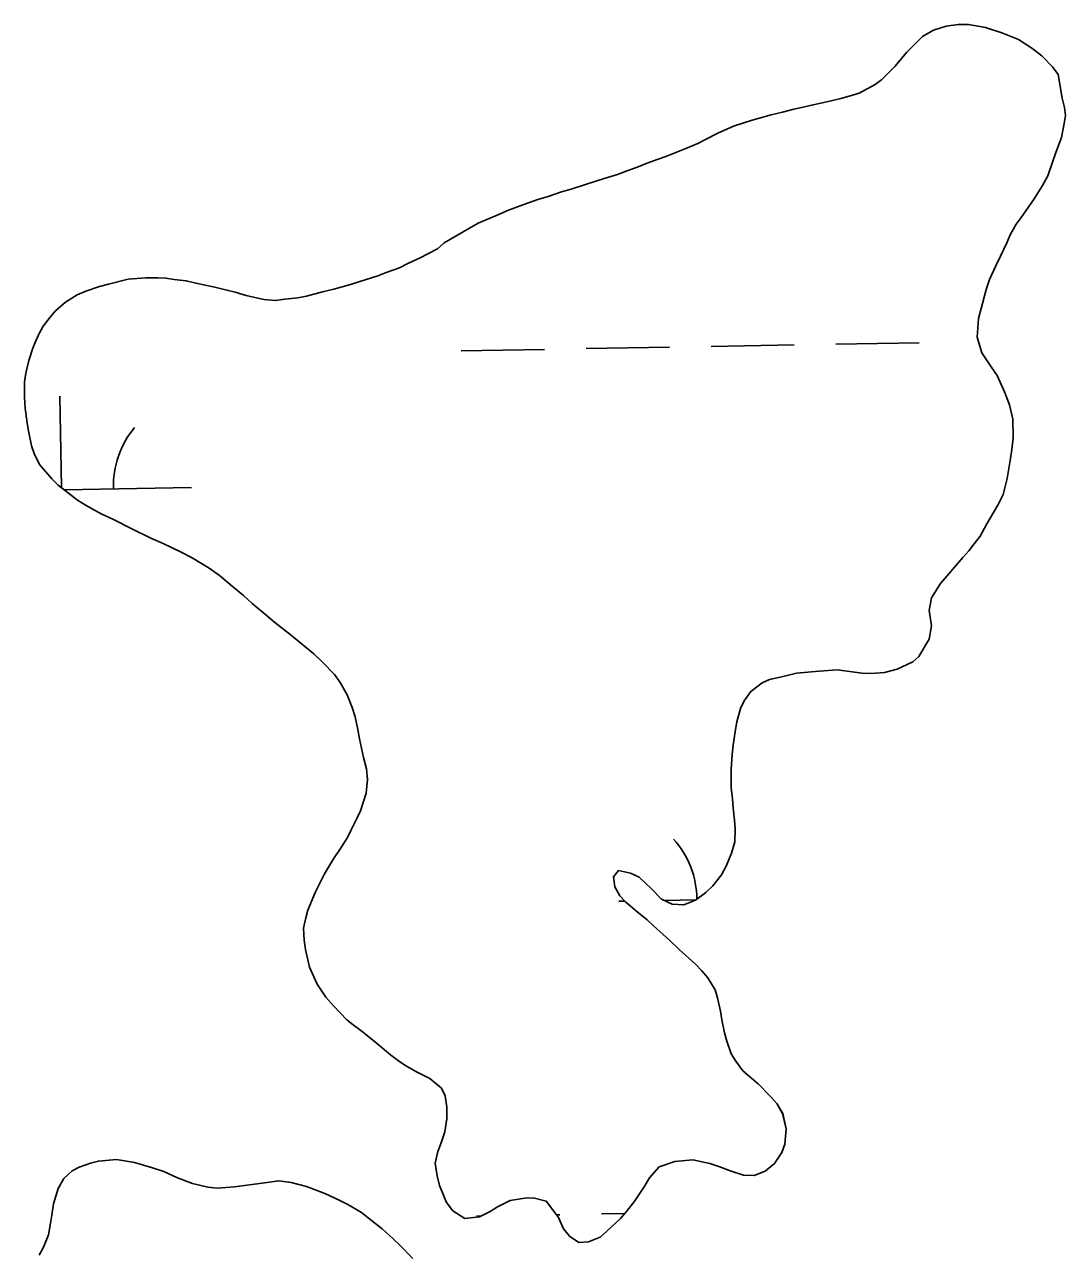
# Model space of a CAD drawing. Extents: x 3903937 to 3942190, y 260677 to 286651.
# Drawn here: x 3919614 to 3920014.1, y 274786.7 to 275258 of the extents above; entities that cross this region are included whole.
import ezdxf

# ---------------------------------------------------------------- set-up
doc = ezdxf.new("R2010")
doc.units = 0
doc.layers.add('V-TOPO-SHOR', color=7, linetype='Continuous')
doc.layers.add('V-WETL-SWMP', color=7, linetype='Continuous')

msp = doc.modelspace()

# ---------------------------------------------------------------- linework, layer by layer
at = {"layer": 'V-TOPO-SHOR'}
for points in [[(3920011.24, 275238.73), (3920009.1, 275241.73), (3920005.04, 275245.92), (3920001.19, 275248.81), (3919996.06, 275252.14), (3919989.64, 275254.72), (3919983.32, 275256.76), (3919976.79, 275257.95), (3919972.83, 275257.96), (3919968.22, 275257.32), (3919963.4, 275255.72), (3919959.12, 275253.37), (3919955.68, 275249.84), (3919953.11, 275247.28), (3919948.5, 275241.82), (3919943.46, 275236.69), (3919940.99, 275234.87), (3919934.78, 275231.56), (3919931.89, 275230.71), (3919927.71, 275229.54), (3919924.6, 275228.79), (3919920.1, 275227.73), (3919917.1, 275227.09), (3919912.71, 275226.03), (3919909.71, 275225.39), (3919905.32, 275224.32), (3919901.04, 275223.26), (3919893.65, 275221.23), (3919886.47, 275218.89), (3919880.47, 275216.22), (3919875.75, 275213.76), (3919872.75, 275212.27), (3919868.15, 275210.24), (3919865.04, 275208.96), (3919860.54, 275207.26), (3919857.54, 275206.19), (3919852.93, 275204.48), (3919849.93, 275203.31), (3919845.22, 275201.6), (3919841.9, 275200.32), (3919836.86, 275198.72), (3919833.22, 275197.66), (3919829.58, 275196.48), (3919824.11, 275194.67), (3919820.47, 275193.6), (3919815.22, 275191.9), (3919811.37, 275190.73), (3919805.9, 275188.81), (3919800.01, 275186.57), (3919795.62, 275184.65), (3919788.33, 275181.55), (3919782.65, 275178.24), (3919775.37, 275174.07), (3919772.79, 275171.72), (3919769.26, 275169.91), (3919765.83, 275168.09), (3919761.33, 275166.06), (3919758.11, 275164.46), (3919753.08, 275162.65), (3919749.76, 275161.37), (3919745.36, 275159.88), (3919739.26, 275157.96), (3919732.94, 275156.25), (3919728.54, 275155.19), (3919722.44, 275153.59), (3919719.01, 275152.95), (3919714.09, 275152.32), (3919710.45, 275151.9), (3919706.05, 275152.22), (3919699.2, 275153.73), (3919694.92, 275155.02), (3919691.82, 275155.88), (3919687.22, 275156.96), (3919684.11, 275157.61), (3919679.4, 275158.68), (3919676.19, 275159.44), (3919671.48, 275159.98), (3919668.38, 275160.41), (3919665.27, 275160.53), (3919660.67, 275160.64), (3919653.92, 275160.01), (3919646.31, 275158.2), (3919642.89, 275157.24), (3919637.64, 275155.42), (3919634.21, 275154.04), (3919629.71, 275151.26), (3919625.96, 275147.84), (3919623.92, 275145.49), (3919621.13, 275141.96), (3919619.63, 275139.17), (3919618.34, 275136.39), (3919617.16, 275133.5), (3919615.65, 275128.79), (3919614.57, 275123.87), (3919614.03, 275120.55), (3919614.02, 275114.56), (3919614.23, 275110.49), (3919615.08, 275104.7), (3919615.61, 275101.71), (3919616.67, 275096.03), (3919617.74, 275093.03)], [(3919990.62, 275116.8), (3919987.84, 275123.02), (3919985.6, 275126.34), (3919981.96, 275131.7), (3919980.15, 275137.8), (3919980.7, 275144.98), (3919982.21, 275150.76), (3919983.6, 275156.11), (3919984.89, 275159.96), (3919987.36, 275165.21), (3919989.19, 275168.95), (3919991.55, 275173.98), (3919992.84, 275177.08), (3919995.2, 275181.15), (3919997.03, 275183.82), (3919999.71, 275187.67), (3920002.07, 275190.99), (3920005.29, 275196.13), (3920007.33, 275199.76), (3920009.16, 275205.01), (3920010.45, 275208.75), (3920012.6, 275214.53), (3920013.57, 275219.89), (3920014.11, 275222.99), (3920013.79, 275226.09), (3920012.83, 275229.63), (3920011.24, 275238.73)], [(3919877.44, 274820.15), (3919880.87, 274818.96), (3919885.57, 274817.14), (3919890.39, 274815.63), (3919894.46, 274815.52), (3919898.74, 274817.12), (3919902.28, 274820.11), (3919905.07, 274824.39), (3919906.25, 274827.6), (3919906.8, 274833.49), (3919905.42, 274839.38), (3919903.17, 274843.24), (3919900.71, 274845.92), (3919896.01, 274850.74), (3919893.55, 274852.78), (3919890.13, 274855.79), (3919887.45, 274859.43), (3919885.64, 274862.32), (3919883.93, 274867.15), (3919883.08, 274870.36), (3919882.02, 274875.28), (3919881.49, 274878.71), (3919880.42, 274883.75), (3919879.46, 274886.85), (3919876.69, 274891.46), (3919874.33, 274894.14), (3919871.88, 274896.71), (3919868.13, 274900.25), (3919865.67, 274902.4), (3919861.93, 274905.94), (3919859.47, 274908.19), (3919855.83, 274911.51), (3919853.37, 274913.77), (3919849.31, 274916.99), (3919845.14, 274920.63), (3919842.79, 274922.99), (3919840.86, 274926.42), (3919840.33, 274930.28), (3919842.37, 274932.73), (3919846.98, 274931.66), (3919850.29, 274930.15), (3919854.89, 274925.86), (3919858.85, 274921.79), (3919862.91, 274919.75), (3919867.41, 274919.53), (3919871.91, 274921.34), (3919875.87, 274924.23), (3919878.56, 274926.79), (3919881.88, 274931.07), (3919883.71, 274934.39), (3919885.75, 274939.42), (3919887.04, 274943.81), (3919887.15, 274948.73), (3919886.84, 274952.05), (3919886.42, 274956.87), (3919886.1, 274960.3), (3919885.57, 274964.47), (3919885.58, 274968.12), (3919885.58, 274971.76), (3919886.02, 274977.32), (3919886.45, 274980.96), (3919887.1, 274986.21), (3919887.85, 274989.85), (3919889.15, 274994.99), (3919890.65, 274997.98), (3919893.12, 275001.62), (3919897.51, 275004.93), (3919900.3, 275006.11), (3919905.55, 275007.38), (3919910.69, 275008.56), (3919919.47, 275009.4), (3919926.54, 275009.92), (3919931.14, 275009.28), (3919935.96, 275008.62), (3919939.39, 275008.52), (3919944.52, 275008.83), (3919949.45, 275010.11), (3919955.45, 275012.99), (3919957.81, 275015.02), (3919961.68, 275021.65), (3919962.65, 275026.79), (3919961.69, 275032.68), (3919962.56, 275037.61), (3919966.1, 275043.06), (3919969.31, 275046.8), (3919971.46, 275049.37), (3919974.68, 275053.01), (3919976.93, 275055.68), (3919979.07, 275058.35), (3919981.33, 275061.24), (3919983.9, 275065.95), (3919986.48, 275070.34), (3919988.09, 275073.22), (3919990.13, 275077.29), (3919991.64, 275083.5), (3919993.04, 275091.1), (3919993.48, 275094.63), (3919994.02, 275099.02), (3919993.92, 275106.2), (3919992.64, 275111.77), (3919990.62, 275116.8)], [(3919617.74, 275093.03), (3919619.77, 275088.85), (3919624.58, 275083.28), (3919626.93, 275080.92), (3919629.82, 275078.66), (3919634.42, 275075.12), (3919637.73, 275073.08), (3919643.51, 275069.86), (3919648.01, 275067.82), (3919655.28, 275064.07), (3919662.56, 275060.52), (3919667.27, 275058.48), (3919674.01, 275055.26), (3919678.5, 275053), (3919685.03, 275048.92), (3919688.99, 275046.14), (3919694.55, 275041.41), (3919698.18, 275038.52), (3919701.5, 275035.41), (3919706.74, 275031.01), (3919710.27, 275028.11), (3919716.04, 275023.61), (3919719.57, 275020.71), (3919725.24, 275015.99), (3919728.56, 275012.88), (3919733.15, 275008.06), (3919735.4, 275005.06), (3919738.07, 275000.23), (3919739.99, 274995.41), (3919741.16, 274991.88), (3919742.12, 274986.95), (3919742.76, 274983.42), (3919743.5, 274979.78), (3919744.25, 274976.13), (3919745.42, 274971.85), (3919745.84, 274967.78), (3919745.3, 274962.53), (3919743.15, 274955.68), (3919741.75, 274952.69), (3919739.6, 274948.41), (3919738.1, 274945.41), (3919735.52, 274941.24), (3919732.84, 274937.28), (3919729.3, 274931.5), (3919725.86, 274924.55), (3919722.96, 274917.48), (3919722.1, 274914.6), (3919721.24, 274910.53), (3919721.45, 274906.03), (3919721.98, 274902.39), (3919723.57, 274895.54), (3919726.45, 274889), (3919729.87, 274884.07), (3919732.76, 274880.74), (3919737.89, 274875.28), (3919740.35, 274873.45), (3919743.77, 274870.88), (3919749.12, 274866.48), (3919754.68, 274861.87), (3919758.32, 274859.19), (3919760.89, 274857.58), (3919764.63, 274855.32), (3919769.77, 274852.75), (3919774.26, 274849.1), (3919775.65, 274846.1), (3919776.28, 274841.81), (3919776.39, 274837.32), (3919775.52, 274832.28), (3919774.23, 274828.43), (3919772.94, 274824.69), (3919771.86, 274820.19), (3919772.6, 274815.37), (3919773.56, 274811.62), (3919776.23, 274805.09), (3919778.69, 274801.98), (3919783.29, 274798.97), (3919788.86, 274799.61), (3919792.93, 274801.64), (3919795.82, 274803.45), (3919800.65, 274805.91), (3919807.07, 274806.86), (3919810.07, 274806.75), (3919814.56, 274805.67), (3919816.92, 274802.46), (3919819.27, 274799.35), (3919821.19, 274795.06), (3919823.54, 274792.17), (3919827.07, 274789.7), (3919830.82, 274790.02), (3919835.21, 274791.83), (3919837.68, 274793.97), (3919843.04, 274798.99), (3919845.4, 274801.67), (3919848.62, 274805.73), (3919850.44, 274808.51), (3919852.16, 274811.19), (3919854.2, 274814.61), (3919857.95, 274818.89), (3919863.95, 274820.92), (3919870.91, 274821.55), (3919877.44, 274820.15)], [(3919763.33, 274783.65), (3919758.32, 274788.67), (3919755.75, 274791.1), (3919751.46, 274794.98), (3919746.75, 274798.7), (3919743.6, 274801.28), (3919738.31, 274804.3), (3919734.73, 274806.16), (3919729.44, 274808.6), (3919726.15, 274809.9), (3919722.43, 274811.33), (3919716.57, 274812.77), (3919711.71, 274813.49), (3919708.12, 274812.93), (3919701.54, 274812.08), (3919694.67, 274811.09), (3919688.23, 274810.67), (3919684.51, 274810.96), (3919678.64, 274812.4), (3919672.78, 274814.55), (3919667.63, 274816.99), (3919663.19, 274818.43), (3919656.33, 274820.44), (3919649.32, 274821.6), (3919642.45, 274821.04), (3919639.44, 274820.18), (3919635, 274818.76), (3919632.28, 274817.33), (3919629.12, 274814.33), (3919626.98, 274810.47), (3919625.1, 274804.6), (3919624.53, 274800.31), (3919623.95, 274797.16), (3919623.23, 274792.72), (3919621.36, 274788.01), (3919619.64, 274784.86)]]:
    msp.add_lwpolyline(points, dxfattribs=at)
at = {"layer": 'V-WETL-SWMP'}
for p, q in [((3919781.89, 275132.5), (3919813.89, 275133.07)), ((3919829.89, 275133.35), (3919861.88, 275133.91)), ((3919877.88, 275134.19), (3919909.87, 275134.76)), ((3919925.87, 275135.04), (3919957.87, 275135.6)), ((3919628.2, 275079.92), (3919627.58, 275115.04)), ((3919629.3, 275079.07), (3919678.21, 275079.93)), ((3919842.47, 274920.93), (3919844.8, 274920.97)), ((3919859.94, 274921.24), (3919872.06, 274921.45)), ((3919787.75, 274799.88), (3919789.47, 274799.91)), ((3919818.46, 274800.42), (3919819.74, 274800.44)), ((3919835.74, 274800.73), (3919844.7, 274800.88))]:
    msp.add_line(p, q, dxfattribs=at)
for points in [[(3919901.04, 275223.26), (3919905.32, 275224.32), (3919909.71, 275225.39), (3919912.71, 275226.03), (3919917.1, 275227.09), (3919920.1, 275227.73), (3919924.6, 275228.79), (3919927.71, 275229.54), (3919931.89, 275230.71), (3919934.78, 275231.56), (3919940.99, 275234.87), (3919943.46, 275236.69), (3919948.5, 275241.82), (3919953.11, 275247.28), (3919955.68, 275249.84), (3919959.12, 275253.37), (3919963.4, 275255.72), (3919968.22, 275257.32), (3919972.83, 275257.96), (3919976.79, 275257.95), (3919983.32, 275256.76), (3919989.63, 275254.72), (3919996.06, 275252.14), (3920001.19, 275248.81), (3920005.04, 275245.92), (3920009.1, 275241.73), (3920011.24, 275238.73)], [(3920011.24, 275238.73), (3920012.83, 275229.63), (3920013.79, 275226.1), (3920014.11, 275222.99), (3920013.57, 275219.89), (3920012.6, 275214.53), (3920010.45, 275208.75), (3920009.16, 275205.01), (3920007.33, 275199.76), (3920005.29, 275196.13), (3920002.07, 275190.99), (3919999.71, 275187.67), (3919997.03, 275183.82), (3919995.2, 275181.15), (3919992.84, 275177.08), (3919991.55, 275173.98), (3919989.19, 275168.95), (3919987.36, 275165.21), (3919984.89, 275159.96), (3919983.6, 275156.11), (3919982.2, 275150.76), (3919980.7, 275144.98), (3919980.15, 275137.8), (3919981.96, 275131.7), (3919985.6, 275126.34), (3919987.84, 275123.02), (3919990.62, 275116.8), (3919992.64, 275111.77), (3919993.92, 275106.2), (3919994.02, 275099.02), (3919993.47, 275094.63), (3919993.04, 275091.1), (3919991.64, 275083.5), (3919990.13, 275077.29), (3919988.09, 275073.23), (3919986.48, 275070.34), (3919983.9, 275065.95), (3919981.33, 275061.24), (3919979.07, 275058.35), (3919976.93, 275055.68), (3919974.68, 275053.01), (3919971.46, 275049.37), (3919969.31, 275046.8), (3919966.1, 275043.06), (3919962.56, 275037.61), (3919961.69, 275032.68), (3919962.65, 275026.79), (3919961.68, 275021.65), (3919957.81, 275015.02), (3919955.45, 275012.99), (3919949.45, 275010.11), (3919944.52, 275008.83), (3919939.39, 275008.51), (3919935.96, 275008.63), (3919931.14, 275009.28), (3919926.54, 275009.92), (3919919.47, 275009.4), (3919910.69, 275008.55), (3919905.55, 275007.38), (3919900.3, 275006.11), (3919897.51, 275004.93), (3919893.12, 275001.62), (3919890.65, 274997.98), (3919889.15, 274994.99), (3919887.85, 274989.85), (3919887.1, 274986.21), (3919886.45, 274980.96), (3919886.02, 274977.32), (3919885.58, 274971.76), (3919885.58, 274968.12), (3919885.57, 274964.47), (3919886.1, 274960.3), (3919886.42, 274956.87), (3919886.84, 274952.05), (3919887.15, 274948.73), (3919887.04, 274943.81), (3919885.75, 274939.42), (3919883.71, 274934.39), (3919881.88, 274931.07), (3919878.56, 274926.79), (3919875.88, 274924.23), (3919871.91, 274921.34), (3919867.41, 274919.53), (3919862.91, 274919.75), (3919858.85, 274921.79), (3919854.89, 274925.86), (3919850.29, 274930.15), (3919846.98, 274931.66), (3919842.37, 274932.73), (3919840.33, 274930.28), (3919840.86, 274926.42), (3919842.79, 274922.99), (3919845.14, 274920.63), (3919849.31, 274916.98), (3919853.37, 274913.77), (3919855.83, 274911.51), (3919859.47, 274908.19), (3919861.93, 274905.94), (3919865.67, 274902.4), (3919868.13, 274900.25), (3919871.87, 274896.72)], [(3919735.4, 275005.06), (3919733.15, 275008.06), (3919728.56, 275012.88), (3919725.24, 275015.99), (3919719.57, 275020.71), (3919716.04, 275023.61), (3919710.27, 275028.11), (3919706.74, 275031.01), (3919701.5, 275035.41), (3919698.18, 275038.52), (3919694.55, 275041.41), (3919688.99, 275046.13), (3919685.03, 275048.92), (3919678.5, 275053), (3919674.01, 275055.26), (3919667.27, 275058.48), (3919662.56, 275060.52), (3919655.28, 275064.06), (3919648.01, 275067.82), (3919643.51, 275069.86), (3919637.73, 275073.08), (3919634.42, 275075.12), (3919629.82, 275078.66), (3919626.93, 275080.91), (3919624.58, 275083.27), (3919619.77, 275088.85), (3919617.74, 275093.03), (3919616.67, 275096.03), (3919615.61, 275101.7), (3919615.08, 275104.7), (3919614.23, 275110.49), (3919614.02, 275114.56), (3919614.03, 275120.55), (3919614.57, 275123.87), (3919615.65, 275128.79), (3919617.16, 275133.5), (3919618.34, 275136.39), (3919619.63, 275139.17), (3919621.13, 275141.96), (3919623.92, 275145.49), (3919625.96, 275147.84), (3919629.71, 275151.26), (3919634.21, 275154.04), (3919637.64, 275155.42), (3919642.89, 275157.24), (3919646.31, 275158.2), (3919653.92, 275160.01), (3919660.67, 275160.64), (3919665.27, 275160.53), (3919668.38, 275160.41), (3919671.48, 275159.98), (3919676.19, 275159.44), (3919679.4, 275158.68), (3919684.11, 275157.61), (3919687.22, 275156.96), (3919691.82, 275155.88), (3919694.92, 275155.02), (3919699.2, 275153.73), (3919706.06, 275152.22), (3919710.45, 275151.9), (3919714.09, 275152.32), (3919719.01, 275152.95), (3919722.44, 275153.59), (3919728.55, 275155.19), (3919732.94, 275156.25), (3919739.26, 275157.96), (3919745.36, 275159.88), (3919749.76, 275161.37), (3919753.08, 275162.65), (3919758.11, 275164.46), (3919761.33, 275166.06), (3919765.83, 275168.09), (3919769.26, 275169.91), (3919772.79, 275171.72), (3919775.37, 275174.07), (3919782.65, 275178.24), (3919788.33, 275181.55), (3919795.62, 275184.65), (3919800.01, 275186.57), (3919805.9, 275188.81), (3919811.37, 275190.73), (3919815.22, 275191.9), (3919820.47, 275193.6), (3919824.11, 275194.67), (3919829.58, 275196.48), (3919833.22, 275197.66), (3919836.86, 275198.72), (3919841.9, 275200.32), (3919845.22, 275201.6), (3919849.93, 275203.31), (3919852.93, 275204.48), (3919857.54, 275206.19), (3919860.54, 275207.25), (3919865.04, 275208.96), (3919868.15, 275210.24), (3919872.75, 275212.27), (3919875.75, 275213.76), (3919880.47, 275216.22), (3919886.47, 275218.89), (3919893.65, 275221.23), (3919901.04, 275223.26)], [(3919871.87, 274896.72), (3919874.33, 274894.14), (3919876.69, 274891.46), (3919879.46, 274886.85), (3919880.42, 274883.75), (3919881.48, 274878.71), (3919882.02, 274875.29), (3919883.08, 274870.36), (3919883.93, 274867.15), (3919885.64, 274862.32), (3919887.45, 274859.43), (3919890.13, 274855.79), (3919893.55, 274852.78), (3919896.01, 274850.74), (3919900.71, 274845.92), (3919903.17, 274843.24), (3919905.41, 274839.38), (3919906.8, 274833.49), (3919906.25, 274827.6), (3919905.07, 274824.39), (3919902.28, 274820.11), (3919898.74, 274817.12), (3919894.46, 274815.52), (3919890.39, 274815.63), (3919885.57, 274817.14), (3919880.87, 274818.96), (3919877.44, 274820.15), (3919870.91, 274821.55), (3919863.95, 274820.92), (3919857.95, 274818.89), (3919854.2, 274814.61), (3919852.16, 274811.19), (3919850.44, 274808.51), (3919848.62, 274805.73), (3919845.4, 274801.67), (3919843.04, 274798.99), (3919837.68, 274793.97), (3919835.21, 274791.83), (3919830.82, 274790.02), (3919827.07, 274789.7), (3919823.54, 274792.17), (3919821.19, 274795.06), (3919819.27, 274799.35), (3919816.92, 274802.46), (3919814.56, 274805.67), (3919810.07, 274806.75), (3919807.07, 274806.86), (3919800.65, 274805.91), (3919795.82, 274803.45), (3919792.93, 274801.64), (3919788.86, 274799.61), (3919783.29, 274798.97), (3919778.69, 274801.98), (3919776.23, 274805.09), (3919773.56, 274811.62), (3919772.6, 274815.37), (3919771.86, 274820.19), (3919772.94, 274824.69), (3919774.23, 274828.43), (3919775.52, 274832.29), (3919776.38, 274837.32), (3919776.28, 274841.81), (3919775.65, 274846.1), (3919774.26, 274849.1), (3919769.77, 274852.74), (3919764.63, 274855.32), (3919760.89, 274857.58), (3919758.32, 274859.19), (3919754.68, 274861.87), (3919749.12, 274866.48), (3919743.77, 274870.88), (3919740.35, 274873.45), (3919737.89, 274875.28), (3919732.76, 274880.74), (3919729.87, 274884.07), (3919726.45, 274889), (3919723.57, 274895.53), (3919721.98, 274902.39), (3919721.44, 274906.03), (3919721.24, 274910.53), (3919722.1, 274914.6), (3919722.96, 274917.49), (3919725.86, 274924.55), (3919729.3, 274931.5), (3919732.84, 274937.28), (3919735.52, 274941.24), (3919738.1, 274945.41), (3919739.6, 274948.41), (3919741.75, 274952.69), (3919743.15, 274955.68), (3919745.3, 274962.53), (3919745.84, 274967.78), (3919745.42, 274971.85), (3919744.25, 274976.13), (3919743.5, 274979.78), (3919742.76, 274983.42), (3919742.12, 274986.95), (3919741.16, 274991.88), (3919739.99, 274995.41), (3919738.07, 275000.23), (3919735.4, 275005.06)], [(3919619.64, 274784.86), (3919621.36, 274788.01), (3919623.23, 274792.73), (3919623.95, 274797.16), (3919624.53, 274800.31), (3919625.1, 274804.6), (3919626.97, 274810.47), (3919629.13, 274814.33), (3919632.28, 274817.33), (3919635, 274818.76), (3919639.44, 274820.18), (3919642.45, 274821.04), (3919649.32, 274821.6), (3919656.33, 274820.44), (3919663.19, 274818.43), (3919667.63, 274816.99), (3919672.78, 274814.55), (3919678.64, 274812.4), (3919684.51, 274810.96), (3919688.23, 274810.67), (3919694.67, 274811.09), (3919701.54, 274812.08), (3919708.12, 274812.93), (3919711.7, 274813.49), (3919716.57, 274812.77), (3919722.43, 274811.33), (3919726.15, 274809.9), (3919729.44, 274808.6), (3919734.73, 274806.16), (3919738.31, 274804.3), (3919743.6, 274801.28), (3919746.75, 274798.7), (3919751.46, 274794.98), (3919755.75, 274791.11), (3919758.32, 274788.67), (3919763.33, 274783.65)]]:
    msp.add_lwpolyline(points, dxfattribs=at)
for centre, start, end in [((3919683.44, 275080.5), 140.2366, 181.7802), ((3919837.22, 274921.32), 0.6997, 41.7802)]:
    msp.add_arc(centre, 35.25, start, end, dxfattribs=at)

doc.saveas('drawing.dxf')
